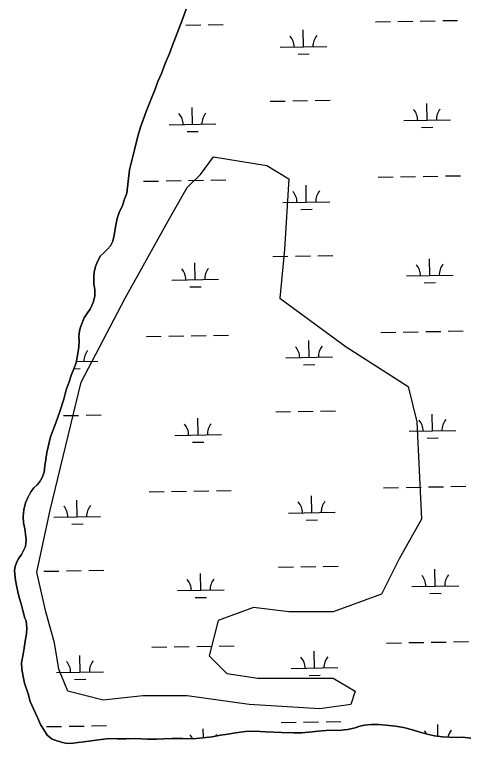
# Model space of a CAD drawing. Extents: x 3903937 to 3942190, y 260677 to 286651.
# Drawn here: x 3910432 to 3911405, y 276098 to 277659 of the extents above; entities that cross this region are included whole.
import ezdxf

# ---------------------------------------------------------------- set-up
doc = ezdxf.new("R2010")
doc.units = 0
for name, color, linetype in [('V-SITE-VEGE', 7, 'Continuous'), ('V-TOPO-SHOR', 7, 'Continuous'), ('V-WETL-SWMP', 7, 'Continuous')]:
    doc.layers.add(name, color=color, linetype=linetype)

msp = doc.modelspace()

# ---------------------------------------------------------------- linework, layer by layer
at = {"layer": 'V-SITE-VEGE'}
msp.add_lwpolyline([(3911141.5, 276947.5), (3911273.9, 276862.4), (3911292.9, 276786.7), (3911302.3, 276578.5), (3911255, 276493.4), (3911217.2, 276417.7), (3911113.2, 276379.8), (3911018.6, 276379.8), (3910942.9, 276389.3), (3910867.3, 276360.9), (3910848.4, 276285.2), (3910886.2, 276247.3), (3910952.4, 276237.9), (3911028.1, 276237.9), (3911113.2, 276237.9), (3911160.5, 276209.5), (3911151, 276181.1), (3911084.8, 276171.7), (3910933.5, 276181.1), (3910801.1, 276200), (3910706.5, 276200), (3910621.4, 276190.6), (3910545.7, 276209.5), (3910526.8, 276256.8), (3910517.4, 276313.6), (3910498.5, 276379.8), (3910479.5, 276465), (3910507.9, 276597.4), (3910574.1, 276871.8), (3910668.7, 277051.6), (3910763.3, 277221.9), (3910801.1, 277288.2), (3910829.5, 277316.6), (3910857.8, 277354.4), (3910971.3, 277335.5), (3911018.6, 277307.1), (3911009.1, 277155.7), (3910999.7, 277051.6)], close=True, dxfattribs=at)
at = {"layer": 'V-TOPO-SHOR'}
for points in [[(3910798.8, 277670.7), (3910790.7, 277646.9), (3910783.4, 277628.6), (3910776, 277610), (3910769.1, 277590.9), (3910763.3, 277575.8), (3910754.4, 277554.4), (3910745.9, 277532.9), (3910738.6, 277515.8), (3910732.8, 277499.2), (3910724.7, 277480.1), (3910713.1, 277451.1), (3910707.3, 277433.2), (3910701.2, 277417.7), (3910695, 277395.5), (3910689.3, 277372.1), (3910683.6, 277349.5), (3910677.9, 277326.1), (3910671.7, 277276.6), (3910667.4, 277263.5), (3910662.8, 277250), (3910655.9, 277234.9), (3910651.2, 277222.2), (3910647.8, 277204.3), (3910646, 277189.7), (3910642.2, 277173.8), (3910636.8, 277163.9), (3910630.5, 277156.3), (3910622.7, 277148.7), (3910615.2, 277141.5), (3910607.9, 277126.8), (3910605.2, 277119.2), (3910602.5, 277107.3), (3910601.4, 277097.8), (3910601.6, 277082), (3910603.3, 277069.8), (3910603.4, 277055.9), (3910600, 277042.4), (3910593.8, 277028.1), (3910587.9, 277020.2), (3910580.9, 277009.4), (3910572.8, 276989.5), (3910570.5, 276981.6), (3910569.4, 276969.3), (3910569.9, 276959.8), (3910569.6, 276947.2), (3910567.4, 276932.9), (3910563.6, 276913.1), (3910559, 276900), (3910553.6, 276888.1), (3910548.6, 276872.6), (3910542.5, 276855.5), (3910537.1, 276835.3), (3910528.7, 276808.7), (3910520.2, 276784.5), (3910509, 276754.7), (3910500.6, 276721), (3910498.8, 276706.3), (3910496.6, 276692.4), (3910495.1, 276678.6), (3910490.9, 276667.5), (3910485, 276657.1), (3910480, 276651.5), (3910473.3, 276645.1), (3910466.2, 276636.3), (3910460, 276624.4), (3910455.4, 276613.3), (3910451.6, 276598.2), (3910450.1, 276583.6)], [(3910450.1, 276583.6), (3910451.1, 276570.5), (3910453.6, 276557.5), (3910454.9, 276546.4), (3910456.6, 276533.8), (3910455.1, 276519.9), (3910447, 276502.8), (3910440.7, 276494.4), (3910436.5, 276486.9), (3910433.4, 276477), (3910431.9, 276469), (3910432.4, 276460.3), (3910433.7, 276447.7), (3910435.8, 276435.8), (3910438.7, 276422.8), (3910442, 276410.6), (3910445.6, 276396.8), (3910449.7, 276382.6), (3910453.9, 276366.4), (3910456.3, 276360.1), (3910458, 276345), (3910457.4, 276332.8), (3910454.7, 276316.9), (3910452.1, 276301.9), (3910449.9, 276289.2), (3910446.9, 276270.6), (3910447.4, 276257.1), (3910449.9, 276240.9), (3910452.8, 276227.1), (3910460.6, 276203.8), (3910465.5, 276187.6), (3910472, 276171.9), (3910480.9, 276153.4), (3910487.3, 276138.4), (3910493.4, 276128.6), (3910501.4, 276115.6)], [(3910501.4, 276115.6), (3910512.5, 276107), (3910518.5, 276105.1), (3910522.4, 276103.2), (3910528, 276101.7), (3910534.3, 276099.8), (3910541, 276098.6), (3910546.9, 276097.9), (3910557.1, 276098.4), (3910567.8, 276100.1), (3910580, 276101), (3910595.7, 276103.1), (3910617.4, 276106.5), (3910634.3, 276108.2), (3910651.2, 276107.6), (3910669.8, 276107.4), (3910691.4, 276108.4), (3910716.3, 276106.7), (3910735.2, 276106.8), (3910751.3, 276107.8), (3910768.3, 276108.3), (3910791.5, 276108.6), (3910813.6, 276108), (3910834.4, 276109.8), (3910854.5, 276112.3), (3910872.6, 276115.7), (3910888, 276117.4), (3910904.9, 276120.3), (3910925.7, 276123.7), (3910945.8, 276123.9), (3910968.7, 276122.5), (3910986.4, 276121.9), (3911003.4, 276121.3), (3911029, 276120.4), (3911046.3, 276120.9), (3911068.8, 276122.7), (3911088.8, 276124.9), (3911107.3, 276126.2), (3911124.3, 276125.6), (3911145.2, 276127.4), (3911160.5, 276131.5), (3911170.3, 276134.7), (3911180.9, 276137.2), (3911194.7, 276138.5), (3911210.5, 276138.3), (3911226.6, 276137.3), (3911246.7, 276134.7), (3911263.7, 276131.7), (3911283.1, 276126.8), (3911299.3, 276122.2), (3911317.9, 276116.9), (3911330.1, 276114.2), (3911347.5, 276111.7), (3911377, 276110.8), (3911390, 276111.3), (3911407.8, 276109.5)]]:
    msp.add_lwpolyline(points, dxfattribs=at)
at = {"layer": 'V-WETL-SWMP'}
for p, q in [((3911251.9, 277644.2), (3911283.9, 277644.7)), ((3911299.9, 277645), (3911331.9, 277645.6)), ((3911347.9, 277645.9), (3911379.9, 277646.4)), ((3910798.1, 277636.2), (3910830.1, 277636.7)), ((3910846.1, 277637), (3910878.1, 277637.6)), ((3911203.9, 277643.3), (3911235.9, 277643.9)), ((3911050.3, 277589.9), (3911049.6, 277625.9)), ((3911000.3, 277589), (3911100.3, 277590.8)), ((3911038.5, 277574.2), (3911062.5, 277574.7)), ((3910978.9, 277473.2), (3911010.9, 277473.7)), ((3911026.9, 277474), (3911058.9, 277474.6)), ((3911074.9, 277474.9), (3911106.9, 277475.4)), ((3910812.7, 277423.8), (3910812, 277459.8)), ((3911314.5, 277432.6), (3911313.9, 277468.6)), ((3911264.5, 277431.8), (3911364.5, 277433.5)), ((3910762.7, 277422.9), (3910862.7, 277424.7)), ((3911302.8, 277417), (3911326.8, 277417.4)), ((3910801, 277408.2), (3910824.9, 277408.6)), ((3910708, 277301.9), (3910740, 277302.4)), ((3910756, 277302.7), (3910788, 277303.3)), ((3910804, 277303.6), (3910835.9, 277304.1)), ((3910851.9, 277304.4), (3910883.9, 277305)), ((3911209.8, 277310.7), (3911241.8, 277311.3)), ((3911257.8, 277311.6), (3911289.8, 277312.1)), ((3911305.8, 277312.4), (3911337.8, 277313)), ((3911353.8, 277313.2), (3911385.8, 277313.8)), ((3911056.1, 277257.3), (3911055.5, 277293.2)), ((3911006.1, 277256.4), (3911106.1, 277258.1)), ((3911044.4, 277241.6), (3911068.4, 277242)), ((3910984.8, 277140.5), (3911016.8, 277141.1)), ((3911032.7, 277141.4), (3911064.7, 277142)), ((3911080.7, 277142.2), (3911112.7, 277142.8)), ((3911320.4, 277100), (3911319.7, 277136)), ((3910818.5, 277091.2), (3910817.9, 277127.2)), ((3911270.4, 277099.1), (3911370.4, 277100.9)), ((3910768.5, 277090.3), (3910868.5, 277092.1)), ((3911308.6, 277084.4), (3911332.6, 277084.8)), ((3910806.8, 277075.5), (3910830.8, 277076)), ((3911215.7, 276978.1), (3911247.6, 276978.6)), ((3911263.6, 276978.9), (3911295.6, 276979.5)), ((3911311.6, 276979.8), (3911343.6, 276980.3)), ((3911359.6, 276980.6), (3911391.6, 276981.2)), ((3910713.8, 276969.2), (3910745.8, 276969.8)), ((3910761.8, 276970.1), (3910793.8, 276970.7)), ((3910809.8, 276970.9), (3910841.8, 276971.5)), ((3910857.8, 276971.8), (3910889.8, 276972.3)), ((3911062, 276924.6), (3911061.3, 276960.6)), ((3910564.2, 276915.9), (3910610.1, 276916.7)), ((3911012, 276923.7), (3911112, 276925.5)), ((3910559.2, 276900.3), (3910572.4, 276900.6)), ((3911050.2, 276909), (3911074.2, 276909.4)), ((3910990.6, 276807.9), (3911022.6, 276808.5)), ((3911038.6, 276808.8), (3911070.6, 276809.3)), ((3911086.6, 276809.6), (3911118.6, 276810.2)), ((3911326.2, 276767.4), (3911325.6, 276803.4)), ((3910536.8, 276799.9), (3910568.8, 276800.5)), ((3910584.8, 276800.8), (3910616.8, 276801.3)), ((3910824.4, 276758.6), (3910823.8, 276794.6)), ((3910774.4, 276757.7), (3910874.4, 276759.4)), ((3911276.2, 276766.5), (3911376.2, 276768.3)), ((3910812.7, 276742.9), (3910836.7, 276743.3)), ((3911314.5, 276751.8), (3911338.5, 276752.2)), ((3911221.5, 276645.5), (3911253.5, 276646)), ((3911269.5, 276646.3), (3911301.5, 276646.9)), ((3911317.5, 276647.1), (3911349.5, 276647.7)), ((3911365.5, 276648), (3911397.5, 276648.6)), ((3910719.7, 276636.6), (3910751.7, 276637.2)), ((3910767.7, 276637.5), (3910799.7, 276638)), ((3910815.7, 276638.3), (3910847.7, 276638.9)), ((3910863.7, 276639.2), (3910895.6, 276639.7)), ((3910566, 276583.2), (3910565.4, 276619.2)), ((3911067.8, 276592), (3911067.2, 276628)), ((3910516, 276582.3), (3910616, 276584.1)), ((3911017.8, 276591.1), (3911117.8, 276592.9)), ((3910554.3, 276567.5), (3910578.3, 276568)), ((3911056.1, 276576.4), (3911080.1, 276576.8)), ((3910996.5, 276475.3), (3911028.5, 276475.9)), ((3911044.5, 276476.1), (3911076.5, 276476.7)), ((3911092.4, 276477), (3911124.4, 276477.6)), ((3910494.6, 276466.5), (3910526.6, 276467)), ((3910542.6, 276467.3), (3910574.6, 276467.9)), ((3910590.6, 276468.2), (3910622.6, 276468.7)), ((3910830.2, 276425.9), (3910829.6, 276461.9)), ((3911332.1, 276434.8), (3911331.4, 276470.8)), ((3911282.1, 276433.9), (3911382.1, 276435.6)), ((3910780.3, 276425.1), (3910880.2, 276426.8)), ((3911320.3, 276419.1), (3911344.3, 276419.6)), ((3910818.5, 276410.3), (3910842.5, 276410.7)), ((3910725.5, 276304), (3910757.5, 276304.6)), ((3910773.5, 276304.8), (3910805.5, 276305.4)), ((3910821.5, 276305.7), (3910853.5, 276306.3)), ((3910869.5, 276306.5), (3910901.5, 276307.1)), ((3911227.4, 276312.8), (3911259.4, 276313.4)), ((3911275.4, 276313.7), (3911307.3, 276314.2)), ((3911323.3, 276314.5), (3911355.3, 276315.1)), ((3911371.3, 276315.4), (3911403.3, 276315.9)), ((3911073.7, 276259.4), (3911073.1, 276295.4)), ((3910571.9, 276250.5), (3910571.2, 276286.5)), ((3911023.7, 276258.5), (3911123.7, 276260.3)), ((3910521.9, 276249.7), (3910621.8, 276251.4)), ((3911062, 276243.7), (3911086, 276244.2)), ((3910560.1, 276234.9), (3910584.1, 276235.3)), ((3910500.5, 276133.8), (3910532.5, 276134.4)), ((3910548.5, 276134.7), (3910580.5, 276135.2)), ((3910596.5, 276135.5), (3910628.5, 276136.1)), ((3911002.3, 276142.7), (3911034.3, 276143.2)), ((3911050.3, 276143.5), (3911082.3, 276144.1)), ((3911098.3, 276144.4), (3911130.3, 276144.9)), ((3911337.7, 276113.1), (3911337.3, 276138.1)), ((3910835.8, 276110), (3910835.5, 276129.3))]:
    msp.add_line(p, q, dxfattribs=at)
for points in [[(3910593.8, 277028.1), (3910600, 277042.4), (3910603.4, 277055.9), (3910603.3, 277069.8), (3910601.6, 277082), (3910601.4, 277097.8), (3910602.5, 277107.3), (3910605.2, 277119.2), (3910607.9, 277126.8), (3910615.2, 277141.5), (3910622.7, 277148.7), (3910630.5, 277156.3), (3910636.8, 277163.9), (3910642.2, 277173.8), (3910646, 277189.7), (3910647.8, 277204.3), (3910651.2, 277222.2), (3910655.9, 277234.9), (3910662.8, 277250), (3910667.4, 277263.5), (3910671.7, 277276.6), (3910677.9, 277326.1), (3910683.6, 277349.5), (3910689.3, 277372.1), (3910695, 277395.5), (3910701.2, 277417.7), (3910707.3, 277433.2), (3910713.1, 277451.1), (3910724.7, 277480.1), (3910732.8, 277499.2), (3910738.6, 277515.8), (3910745.9, 277532.9), (3910754.4, 277554.4), (3910763.3, 277575.8), (3910769.1, 277590.9), (3910776, 277610), (3910783.4, 277628.6), (3910790.7, 277646.9), (3910798.8, 277670.7)], [(3911068.8, 276122.7), (3911046.3, 276120.9), (3911029, 276120.4), (3911003.4, 276121.3), (3910986.4, 276121.9), (3910968.7, 276122.5), (3910945.8, 276123.9), (3910925.7, 276123.7), (3910904.9, 276120.3), (3910888, 276117.4), (3910872.6, 276115.7), (3910854.5, 276112.3), (3910834.4, 276109.8), (3910813.6, 276108), (3910791.5, 276108.6), (3910768.3, 276108.3), (3910751.3, 276107.8), (3910735.2, 276106.8), (3910716.3, 276106.7), (3910691.4, 276108.4), (3910669.8, 276107.4), (3910651.2, 276107.6), (3910634.3, 276108.2), (3910617.4, 276106.5), (3910595.7, 276103.1), (3910580, 276101), (3910567.8, 276100.1), (3910557.1, 276098.4), (3910546.9, 276097.9), (3910541, 276098.6), (3910534.3, 276099.8), (3910528, 276101.7), (3910522.4, 276103.2), (3910518.5, 276105.1), (3910512.5, 276107), (3910501.4, 276115.6), (3910493.4, 276128.6), (3910487.3, 276138.4), (3910480.9, 276153.4), (3910472, 276171.9), (3910465.5, 276187.6), (3910460.6, 276203.8), (3910452.8, 276227.1), (3910449.9, 276240.9), (3910447.4, 276257.1), (3910446.9, 276270.6), (3910449.9, 276289.2), (3910452.1, 276301.9), (3910454.7, 276316.9), (3910457.4, 276332.8), (3910458, 276345), (3910456.3, 276360.1), (3910453.9, 276366.4), (3910449.7, 276382.6), (3910445.6, 276396.8), (3910442, 276410.6), (3910438.7, 276422.8), (3910435.8, 276435.8), (3910433.7, 276447.7), (3910432.4, 276460.3), (3910431.9, 276469), (3910433.4, 276477), (3910436.5, 276486.9), (3910440.7, 276494.4), (3910447, 276502.8), (3910455.1, 276519.9), (3910456.6, 276533.8), (3910454.9, 276546.4), (3910453.6, 276557.5), (3910451.1, 276570.5), (3910450.1, 276583.6), (3910451.6, 276598.2), (3910455.4, 276613.3), (3910460, 276624.4), (3910466.3, 276636.3), (3910473.3, 276645.1), (3910480, 276651.5), (3910485, 276657.1), (3910490.9, 276667.5), (3910495.1, 276678.6), (3910496.6, 276692.4), (3910498.8, 276706.3), (3910500.6, 276721), (3910509, 276754.7), (3910520.2, 276784.5), (3910528.7, 276808.7), (3910537.1, 276835.3), (3910542.5, 276855.5), (3910548.6, 276872.6), (3910553.6, 276888.1), (3910559, 276900), (3910563.6, 276913.1), (3910567.4, 276932.9), (3910569.6, 276947.2), (3910569.9, 276959.8), (3910569.4, 276969.3), (3910570.5, 276981.6), (3910572.8, 276989.5), (3910580.9, 277009.4), (3910587.9, 277020.2), (3910593.8, 277028.1)], [(3911407.8, 276109.5), (3911390, 276111.3), (3911377, 276110.8), (3911347.5, 276111.7), (3911330.1, 276114.2), (3911317.8, 276116.9), (3911299.3, 276122.2), (3911283.1, 276126.8), (3911263.7, 276131.7), (3911246.7, 276134.7), (3911226.6, 276137.3), (3911210.5, 276138.3), (3911194.7, 276138.5), (3911180.9, 276137.2), (3911170.3, 276134.7), (3911160.5, 276131.5), (3911145.2, 276127.4), (3911124.3, 276125.6), (3911107.3, 276126.2), (3911088.8, 276124.9), (3911068.8, 276122.7)]]:
    msp.add_lwpolyline(points, dxfattribs=at)
for centre, start, end in [((3911105.5, 277591.3), 140.2366, 181.7802), ((3910995, 277589.4), 0.2366, 41.7802), ((3910757.4, 277423.3), 0.2366, 41.7802), ((3910867.9, 277425.3), 140.2366, 181.7802), ((3911259.3, 277432.1), 0.2366, 41.7802), ((3911369.7, 277434.1), 140.2366, 181.7802), ((3911000.9, 277256.8), 0.2366, 41.7802), ((3911111.3, 277258.7), 140.2366, 181.7802), ((3910763.3, 277090.7), 0.2366, 41.7802), ((3910873.8, 277092.6), 140.2366, 181.7802), ((3911265.1, 277099.5), 0.2366, 41.7802), ((3911375.6, 277101.5), 140.2366, 181.7802), ((3911006.7, 276924.1), 0.2366, 41.7802), ((3911117.2, 276926.1), 140.2366, 181.7802), ((3910615.4, 276917.2), 140.2366, 181.7802), ((3911271, 276766.9), 0.2366, 41.7802), ((3911381.4, 276768.8), 140.2366, 181.7802), ((3910769.1, 276758.1), 0.2366, 41.7802), ((3910879.6, 276760), 140.2366, 181.7802), ((3911012.6, 276591.5), 0.2366, 41.7802), ((3911123.1, 276593.5), 140.2366, 181.7802), ((3910510.8, 276582.7), 0.2366, 41.7802), ((3910621.2, 276584.6), 140.2366, 181.7802), ((3911387.3, 276436.2), 140.2366, 181.7802), ((3910775, 276425.4), 0.2366, 41.7802), ((3910885.5, 276427.4), 140.2366, 181.7802), ((3911276.8, 276434.3), 0.2366, 41.7802), ((3910516.6, 276250.1), 0.2366, 41.7802), ((3910627.1, 276252), 140.2366, 181.7802), ((3911018.4, 276258.9), 0.2366, 41.7802), ((3911128.9, 276260.8), 140.2366, 181.7802), ((3910780.9, 276092.8), 25.568, 41.7802), ((3910891.3, 276094.8), 140.2366, 147.6053), ((3911282.7, 276101.6), 27.664, 41.7802), ((3911393.2, 276103.6), 140.2366, 167.3512)]:
    msp.add_arc(centre, 35.2, start, end, dxfattribs=at)

doc.saveas('drawing.dxf')
